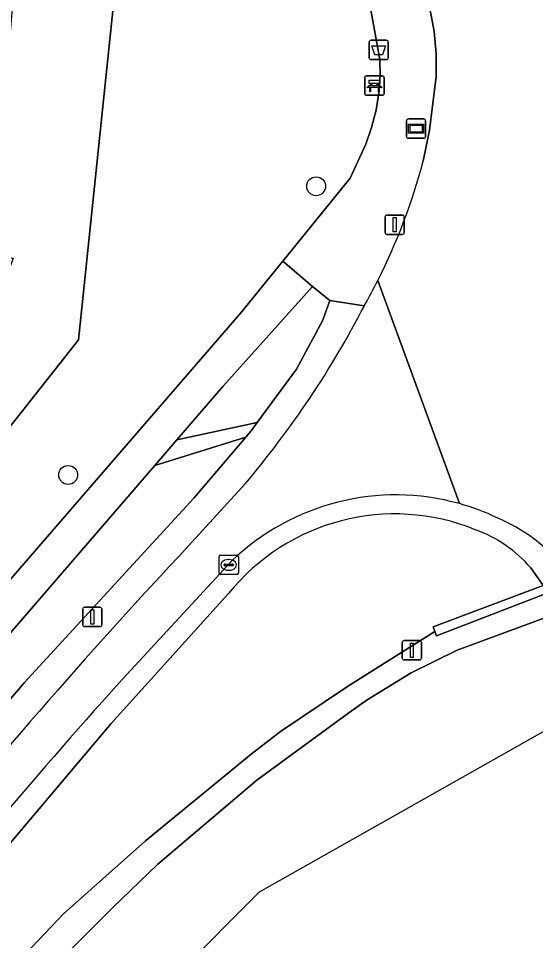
# Model space of a CAD drawing. Extents: x 160304 to 160955, y 383684 to 384161.
# Drawn here: x 160864.04 to 160890.8, y 383795.43 to 383843.09 of the extents above; entities that cross this region are included whole.
import ezdxf

# ---------------------------------------------------------------- set-up
doc = ezdxf.new("R2010")
doc.units = 0
for name, color, linetype in [('IMGEO_Afvalbak', 7, 'Continuous'), ('IMGEO_Bank', 7, 'Continuous'), ('IMGEO_Boom', 7, 'Continuous'), ('IMGEO_Erf', 7, 'Continuous'), ('IMGEO_Fietspad_open', 7, 'Continuous'), ('IMGEO_Groenvoorziening', 7, 'Continuous'), ('IMGEO_Kolk', 7, 'Continuous'), ('IMGEO_Lichtmast', 7, 'Continuous'), ('IMGEO_Muur', 7, 'Continuous'), ('IMGEO_Rijbaan_lokaal_gesloten', 7, 'Continuous'), ('IMGEO_Voetpad_halfverhard', 7, 'Continuous'), ('IMGEO_Voetpad_open', 7, 'Continuous'), ('IMGEO_Wegwijzer', 7, 'Continuous')]:
    doc.layers.add(name, color=color, linetype=linetype)

msp = doc.modelspace()

# ---------------------------------------------------------------- linework, layer by layer
at = {"layer": 'IMGEO_Afvalbak'}
for p, q in [((160882.189, 383841.065), (160882.189, 383841.865)), ((160882.189, 383841.865), (160882.189, 383841.065)), ((160882.289, 383841.965), (160883.079, 383841.965)), ((160883.079, 383841.965), (160882.289, 383841.965)), ((160883.179, 383841.865), (160883.179, 383841.065)), ((160883.179, 383841.065), (160883.179, 383841.865)), ((160883.079, 383840.965), (160882.289, 383840.965)), ((160882.289, 383840.965), (160883.079, 383840.965))]:
    msp.add_line(p, q, dxfattribs=at)
msp.add_lwpolyline([(160882.332, 383841.679), (160883.036, 383841.679), (160882.887, 383841.209), (160882.481, 383841.209), (160882.332, 383841.679)], dxfattribs=at)
for centre, start, end in [((160882.289, 383841.865), 90, 180), ((160882.289, 383841.865), 90, 180), ((160883.079, 383841.865), 0, 90), ((160883.079, 383841.865), 360, 90), ((160882.289, 383841.065), 180, 270), ((160882.289, 383841.065), 180, 270), ((160883.079, 383841.065), 270, 0), ((160883.079, 383841.065), 270, 0)]:
    msp.add_arc(centre, 0.1, start, end, dxfattribs=at)
at = {"layer": 'IMGEO_Bank'}
for p, q in [((160881.967, 383839.195), (160881.967, 383840.036)), ((160881.967, 383840.036), (160881.967, 383839.195)), ((160882.042, 383840.12), (160882.883, 383840.12)), ((160882.883, 383840.12), (160882.042, 383840.12)), ((160882.967, 383840.045), (160882.967, 383839.204)), ((160882.967, 383839.204), (160882.967, 383840.045)), ((160882.664, 383839.518), (160882.271, 383839.518)), ((160882.276, 383839.626), (160882.276, 383839.732)), ((160882.32, 383839.732), (160882.32, 383839.626)), ((160882.608, 383839.738), (160882.326, 383839.738)), ((160882.326, 383839.62), (160882.608, 383839.62)), ((160882.614, 383839.626), (160882.614, 383839.732)), ((160882.658, 383839.732), (160882.658, 383839.626)), ((160882.892, 383839.12), (160882.051, 383839.12)), ((160882.051, 383839.12), (160882.892, 383839.12))]:
    msp.add_line(p, q, dxfattribs=at)
for points in [[(160882.27, 383839.738), (160882.184, 383839.738), (160882.184, 383839.899), (160882.747, 383839.899), (160882.747, 383839.738), (160882.664, 383839.738)], [(160882.214, 383839.518), (160882.072, 383839.518), (160882.184, 383839.62), (160882.27, 383839.62)], [(160882.264, 383839.511), (160882.264, 383839.304), (160882.221, 383839.304), (160882.221, 383839.511)], [(160882.664, 383839.62), (160882.747, 383839.62), (160882.859, 383839.518), (160882.72, 383839.518)], [(160882.714, 383839.511), (160882.714, 383839.304), (160882.67, 383839.304), (160882.67, 383839.511)]]:
    msp.add_lwpolyline(points, dxfattribs=at)
for centre, radius, start, end in [((160882.045, 383840.042), 0.0779, 92.4484, 184.2845), ((160882.045, 383840.042), 0.0779, 92.4484, 184.2845), ((160882.889, 383840.042), 0.0779, 2.4484, 94.2845), ((160882.889, 383840.042), 0.0779, 2.4484, 94.2845), ((160882.214, 383839.511), 0.00671, 2.8957, 87.1043), ((160882.271, 383839.511), 0.00671, 92.8957, 177.1043), ((160882.269, 383839.731), 0.00671, 2.8957, 87.1043), ((160882.269, 383839.627), 0.00671, 272.8957, 357.1043), ((160882.326, 383839.731), 0.00671, 92.8957, 177.1043), ((160882.326, 383839.627), 0.00671, 182.8957, 267.1043), ((160882.608, 383839.731), 0.00671, 2.8957, 87.1043), ((160882.608, 383839.627), 0.00671, 272.8957, 357.1043), ((160882.665, 383839.731), 0.00671, 92.8957, 177.1043), ((160882.665, 383839.627), 0.00671, 182.8957, 267.1043), ((160882.663, 383839.511), 0.00671, 2.8957, 87.1043), ((160882.72, 383839.511), 0.00671, 92.8957, 177.1043), ((160882.045, 383839.198), 0.0779, 182.4484, 274.2845), ((160882.045, 383839.198), 0.0779, 182.4484, 274.2845), ((160882.889, 383839.198), 0.0779, 272.4484, 4.2845), ((160882.889, 383839.198), 0.0779, 272.4484, 4.2845)]:
    msp.add_arc(centre, radius, start, end, dxfattribs=at)
at = {"layer": 'IMGEO_Boom'}
for centre in [(160879.447, 383834.418), (160866.617, 383819.497)]:
    msp.add_circle(centre, 0.489, dxfattribs=at)
at = {"layer": 'IMGEO_Erf'}
msp.add_lwpolyline([(160867.154, 383826.483), (160870.895, 383862.33), (160862.472, 383878.595), (160857.274, 383875.816), (160863.179, 383864.695), (160864.295, 383864.926), (160865.99, 383856.743), (160864.863, 383856.51), (160863.738, 383843.778), (160862.62, 383831.129), (160863.763, 383830.681), (160860.673, 383822.784), (160859.69, 383823.168), (160851.843, 383813.196), (160854.767, 383810.821)], close=True, dxfattribs=at)
at = {"layer": 'IMGEO_Fietspad_open'}
for points in [[(160868.931, 383908.039), (160871.027, 383901.923), (160875.056, 383886.744), (160879.512, 383868.96), (160883.712, 383851.564), (160885.419, 383843.16), (160885.548, 383842.412), (160885.659, 383841.258), (160885.667, 383840.098), (160885.322, 383837.312), (160884.987, 383835.722)], [(160886.86, 383818.014), (160882.64, 383829.554)], [(160882.64, 383829.554), (160886.86, 383818.014)], [(160875.771, 383819.031), (160872.844, 383815.828)], [(160869.242, 383808.735), (160875.081, 383815.051)]]:
    msp.add_lwpolyline(points, dxfattribs=at)
for centre, radius, start, end in [((160854.144, 383843.928), 31.916, 333.2332, 345.1019), ((160853.767, 383844.143), 32.349, 330.5663, 333.1933), ((160838.055, 383850.957), 49.415, 319.7524, 332.6382), ((160883.569, 383806.203), 12.261, 74.4294, 133.8101), ((160883.588, 383806.264), 12.197, 64.6008, 74.441), ((160885.23, 383808.851), 9.163, 40.6046, 66.9349), ((161101.821, 383600.979), 313.991, 136.82328, 145.22029), ((161080.422, 383618.144), 284.468, 137.93366, 146.11352)]:
    msp.add_arc(centre, radius, start, end, dxfattribs=at)
at = {"layer": 'IMGEO_Groenvoorziening'}
for points in [[(160858.712, 383808.442), (160875.547, 383827.875), (160877.717, 383830.549), (160881.2, 383834.841), (160882.012, 383836.593), (160882.318, 383837.458), (160882.546, 383838.346), (160882.694, 383839.251), (160882.76, 383840.166), (160882.75, 383840.973), (160882.015, 383844.961), (160869.45, 383895.902), (160866.077, 383895.016), (160869.118, 383883.019), (160857.334, 383877.933)], [(160862.472, 383878.595), (160870.895, 383862.33), (160867.154, 383826.483), (160854.767, 383810.821)], [(160885.585, 383811.414), (160885.497, 383811.639), (160891.196, 383813.789), (160890.555, 383814.691)], [(160874.916, 383813.366), (160868.835, 383806.658), (160860.248, 383796.503)], [(160858.185, 383793.923), (160861.38, 383791.263), (160861.952, 383791.983), (160864.404, 383794.743), (160866.383, 383796.809), (160870.625, 383800.581), (160876.088, 383805.064), (160877.609, 383806.234), (160881.079, 383808.556), (160883.919, 383810.362), (160885.585, 383811.414)]]:
    msp.add_lwpolyline(points, dxfattribs=at)
for points in [[(160878.434, 383824.961), (160879.799, 383827.494), (160880.164, 383828.519), (160879.254, 383829.246), (160874.628, 383824.072), (160872.244, 383821.313), (160876.395, 383822.205)], [(160875.807, 383821.459), (160871.102, 383819.99), (160849.874, 383795.418), (160840.438, 383784.74), (160836.693, 383778.03), (160818.68, 383750), (160817.304, 383748.182), (160820.261, 383745.938), (160822.902, 383750), (160831.252, 383762.844), (160835.377, 383769.709), (160839.455, 383776.223), (160841.939, 383779.888), (160844.965, 383784.351), (160847.633, 383788.041), (160853.84, 383796.208), (160858.767, 383802.234), (160864.338, 383808.756), (160873.125, 383818.297)]]:
    msp.add_lwpolyline(points, close=True, dxfattribs=at)
for centre, radius, start, end in [((160883.518, 383806.436), 11.046, 67.8486, 141.1449), ((160885.35, 383810.201), 6.874, 40.7826, 70.1597)]:
    msp.add_arc(centre, radius, start, end, dxfattribs=at)
at = {"layer": 'IMGEO_Kolk'}
for p, q in [((160874.424, 383814.422), (160874.424, 383815.274)), ((160874.499, 383815.348), (160875.351, 383815.348)), ((160874.912, 383815.128), (160874.937, 383815.128)), ((160875.425, 383815.274), (160875.425, 383814.422)), ((160874.683, 383814.842), (160874.683, 383814.854)), ((160875.121, 383814.805), (160874.723, 383814.805)), ((160874.726, 383814.891), (160875.124, 383814.891)), ((160875.167, 383814.854), (160875.167, 383814.842)), ((160875.351, 383814.348), (160874.499, 383814.348)), ((160874.935, 383814.568), (160874.91, 383814.568))]:
    msp.add_line(p, q, dxfattribs=at)
for points in [[(160874.424, 383814.422), (160874.424, 383815.274)], [(160874.499, 383815.348), (160875.351, 383815.348)], [(160875.425, 383815.274), (160875.425, 383814.422)], [(160875.351, 383814.348), (160874.499, 383814.348)]]:
    msp.add_lwpolyline(points, dxfattribs=at)
for centre, radius, start, end in [((160874.501, 383815.272), 0.0765, 91.552, 178.448), ((160874.501, 383815.272), 0.0765, 91.552, 178.448), ((160875.349, 383815.272), 0.0765, 1.552, 88.448), ((160875.349, 383815.272), 0.0765, 1.552, 88.448), ((160874.723, 383814.851), 0.0403, 85.8775, 175.7526), ((160874.72, 383814.841), 0.0366, 178.938, 274.7102), ((160875.124, 383814.848), 0.043, 264.8664, 352.4533), ((160875.128, 383814.853), 0.0386, 1.7309, 96.639), ((160874.501, 383814.424), 0.0765, 181.552, 268.448), ((160874.501, 383814.424), 0.0765, 181.552, 268.448), ((160875.349, 383814.424), 0.0765, 271.552, 358.448), ((160875.349, 383814.424), 0.0765, 271.552, 358.448)]:
    msp.add_arc(centre, radius, start, end, dxfattribs=at)
for centre, major_axis, ratio, start_param, end_param in [((160874.911, 383814.848), (-0.387, 0.002), 0.722429, 4.712389, 7.853982), ((160874.936, 383814.848), (-0.39, 0.002), 0.717154, 1.570796, 4.712389)]:
    msp.add_ellipse(centre, major_axis=major_axis, ratio=ratio, start_param=start_param, end_param=end_param, dxfattribs=at)
at = {"layer": 'IMGEO_Lichtmast'}
for p, q in [((160883.014, 383832.032), (160883.014, 383832.832)), ((160883.014, 383832.832), (160883.014, 383832.032)), ((160883.114, 383832.932), (160883.904, 383832.932)), ((160883.904, 383832.932), (160883.114, 383832.932)), ((160884.004, 383832.832), (160884.004, 383832.032)), ((160884.004, 383832.032), (160884.004, 383832.832)), ((160883.904, 383831.932), (160883.114, 383831.932)), ((160883.114, 383831.932), (160883.904, 383831.932)), ((160867.369, 383811.756), (160867.369, 383812.556)), ((160867.369, 383812.556), (160867.369, 383811.756)), ((160867.469, 383812.656), (160868.259, 383812.656)), ((160868.259, 383812.656), (160867.469, 383812.656)), ((160868.359, 383812.556), (160868.359, 383811.756)), ((160868.359, 383811.756), (160868.359, 383812.556)), ((160868.259, 383811.656), (160867.469, 383811.656)), ((160867.469, 383811.656), (160868.259, 383811.656)), ((160883.905, 383810.036), (160883.905, 383810.836)), ((160883.905, 383810.836), (160883.905, 383810.036)), ((160884.005, 383810.936), (160884.795, 383810.936)), ((160884.795, 383810.936), (160884.005, 383810.936)), ((160884.895, 383810.836), (160884.895, 383810.036)), ((160884.895, 383810.036), (160884.895, 383810.836)), ((160884.795, 383809.936), (160884.005, 383809.936)), ((160884.005, 383809.936), (160884.795, 383809.936))]:
    msp.add_line(p, q, dxfattribs=at)
for points in [[(160883.434, 383832.807), (160883.584, 383832.807), (160883.584, 383832.057), (160883.434, 383832.057), (160883.434, 383832.807)], [(160867.789, 383812.531), (160867.939, 383812.531), (160867.939, 383811.781), (160867.789, 383811.781), (160867.789, 383812.531)], [(160884.325, 383810.811), (160884.475, 383810.811), (160884.475, 383810.061), (160884.325, 383810.061), (160884.325, 383810.811)]]:
    msp.add_lwpolyline(points, dxfattribs=at)
for centre, start, end in [((160883.114, 383832.832), 90, 180), ((160883.114, 383832.832), 90, 180), ((160883.904, 383832.832), 0, 90), ((160883.904, 383832.832), 360, 90), ((160883.114, 383832.032), 180, 270), ((160883.114, 383832.032), 180, 270), ((160883.904, 383832.032), 270, 0), ((160883.904, 383832.032), 270, 0), ((160867.469, 383812.556), 90, 180), ((160867.469, 383812.556), 90, 180), ((160868.259, 383812.556), 0, 90), ((160868.259, 383812.556), 360, 90), ((160867.469, 383811.756), 180, 270), ((160867.469, 383811.756), 180, 270), ((160868.259, 383811.756), 270, 0), ((160868.259, 383811.756), 270, 0), ((160884.005, 383810.836), 90, 180), ((160884.005, 383810.836), 90, 180), ((160884.795, 383810.836), 0, 90), ((160884.795, 383810.836), 360, 90), ((160884.005, 383810.036), 180, 270), ((160884.005, 383810.036), 180, 270), ((160884.795, 383810.036), 270, 0), ((160884.795, 383810.036), 270, 0)]:
    msp.add_arc(centre, 0.1, start, end, dxfattribs=at)
at = {"layer": 'IMGEO_Muur'}
msp.add_lwpolyline([(160891.481, 383813.415), (160891.196, 383813.789), (160885.497, 383811.639), (160885.585, 383811.414), (160885.673, 383811.189)], close=True, dxfattribs=at)
at = {"layer": 'IMGEO_Rijbaan_lokaal_gesloten'}
msp.add_lwpolyline([(160864.173, 383785.561), (160876.521, 383797.956), (160894.222, 383807.94), (160895.331, 383808.359), (160895.049, 383808.73), (160894.465, 383809.496), (160892.205, 383812.465), (160886.743, 383810.447), (160884.36, 383809.262), (160882.092, 383807.87), (160881.14, 383807.197), (160876.376, 383803.73), (160871.255, 383799.379), (160868.896, 383797.108), (160866.476, 383794.701)], dxfattribs=at)
at = {"layer": 'IMGEO_Voetpad_halfverhard'}
msp.add_lwpolyline([(160875.807, 383821.459), (160876.081, 383821.782), (160876.395, 383822.205), (160872.244, 383821.313), (160871.102, 383819.99)], close=True, dxfattribs=at)
at = {"layer": 'IMGEO_Voetpad_open'}
for points in [[(160862.868, 383912.259), (160863.271, 383909.276), (160863.607, 383909.26), (160865.065, 383904.726), (160866.796, 383905.238), (160867.608, 383902.38), (160869.165, 383897.059), (160869.45, 383895.902), (160882.015, 383844.961), (160882.75, 383840.973), (160882.76, 383840.166), (160882.694, 383839.251), (160882.546, 383838.346), (160882.318, 383837.458), (160882.012, 383836.593), (160881.2, 383834.841), (160877.717, 383830.549), (160879.254, 383829.246), (160880.164, 383828.519), (160881.941, 383828.246)], [(160884.987, 383835.722), (160885.322, 383837.312), (160885.667, 383840.098), (160885.659, 383841.258), (160885.548, 383842.412), (160885.419, 383843.16), (160883.712, 383851.564), (160879.512, 383868.96), (160875.056, 383886.744), (160871.027, 383901.923), (160868.931, 383908.039)], [(160849.874, 383795.418), (160871.102, 383819.99), (160872.244, 383821.313), (160874.628, 383824.072), (160879.254, 383829.246), (160877.717, 383830.549), (160875.547, 383827.875), (160858.712, 383808.442), (160847.919, 383796.056), (160839.16, 383786.027), (160831.043, 383775.115), (160821.21, 383762.12), (160813.111, 383751.753)], [(160881.941, 383828.246), (160880.164, 383828.519), (160879.799, 383827.494), (160878.434, 383824.961), (160876.395, 383822.205), (160876.081, 383821.782), (160875.807, 383821.459), (160873.125, 383818.297), (160864.338, 383808.756), (160858.767, 383802.234), (160853.84, 383796.208), (160847.633, 383788.041)], [(160872.844, 383815.828), (160875.771, 383819.031)], [(160875.081, 383815.051), (160869.242, 383808.735)], [(160890.555, 383814.691), (160891.196, 383813.789), (160892.639, 383814.239), (160892.187, 383814.815)], [(160860.248, 383796.503), (160868.835, 383806.658), (160874.916, 383813.366)], [(160866.476, 383794.701), (160868.896, 383797.108), (160871.255, 383799.379), (160876.376, 383803.73), (160881.14, 383807.197), (160882.092, 383807.87), (160884.36, 383809.262), (160886.743, 383810.447), (160892.205, 383812.465), (160891.502, 383813.388), (160891.481, 383813.415), (160885.673, 383811.189), (160885.585, 383811.414), (160883.919, 383810.362), (160881.079, 383808.556), (160877.609, 383806.234), (160876.088, 383805.064), (160870.625, 383800.581), (160866.383, 383796.809), (160864.404, 383794.743)]]:
    msp.add_lwpolyline(points, dxfattribs=at)
for centre, radius, start, end in [((160854.144, 383843.928), 31.916, 333.2332, 345.1019), ((160853.767, 383844.143), 32.349, 330.5663, 333.1933), ((160838.055, 383850.957), 49.415, 319.7524, 332.6382), ((160883.569, 383806.203), 12.261, 74.4294, 133.8101), ((160883.588, 383806.264), 12.197, 64.6008, 74.441), ((160883.518, 383806.436), 11.046, 67.8486, 141.1449), ((160885.23, 383808.851), 9.163, 40.6046, 66.9349), ((160885.35, 383810.201), 6.874, 40.7826, 70.1597), ((161101.821, 383600.979), 313.991, 136.82328, 145.22029), ((161080.422, 383618.144), 284.468, 137.93366, 146.11352)]:
    msp.add_arc(centre, radius, start, end, dxfattribs=at)
at = {"layer": 'IMGEO_Wegwijzer'}
for p, q in [((160884.122, 383836.997), (160884.122, 383837.797)), ((160884.122, 383837.797), (160884.122, 383836.997)), ((160884.222, 383837.897), (160885.012, 383837.897)), ((160885.012, 383837.897), (160884.222, 383837.897)), ((160885.112, 383837.797), (160885.112, 383836.997)), ((160885.112, 383836.997), (160885.112, 383837.797)), ((160885.012, 383836.897), (160884.222, 383836.897)), ((160884.222, 383836.897), (160885.012, 383836.897))]:
    msp.add_line(p, q, dxfattribs=at)
for points in [[(160884.223, 383837.629), (160885.011, 383837.629), (160885.011, 383837.165), (160884.223, 383837.165), (160884.223, 383837.629)], [(160884.288, 383837.564), (160884.288, 383837.23), (160884.946, 383837.23), (160884.946, 383837.564), (160884.288, 383837.564)]]:
    msp.add_lwpolyline(points, dxfattribs=at)
for centre, start, end in [((160884.222, 383837.797), 90, 180), ((160884.222, 383837.797), 90, 180), ((160885.012, 383837.797), 0, 90), ((160885.012, 383837.797), 360, 90), ((160884.222, 383836.997), 180, 270), ((160884.222, 383836.997), 180, 270), ((160885.012, 383836.997), 270, 0), ((160885.012, 383836.997), 270, 0)]:
    msp.add_arc(centre, 0.1, start, end, dxfattribs=at)

doc.saveas('drawing.dxf')
